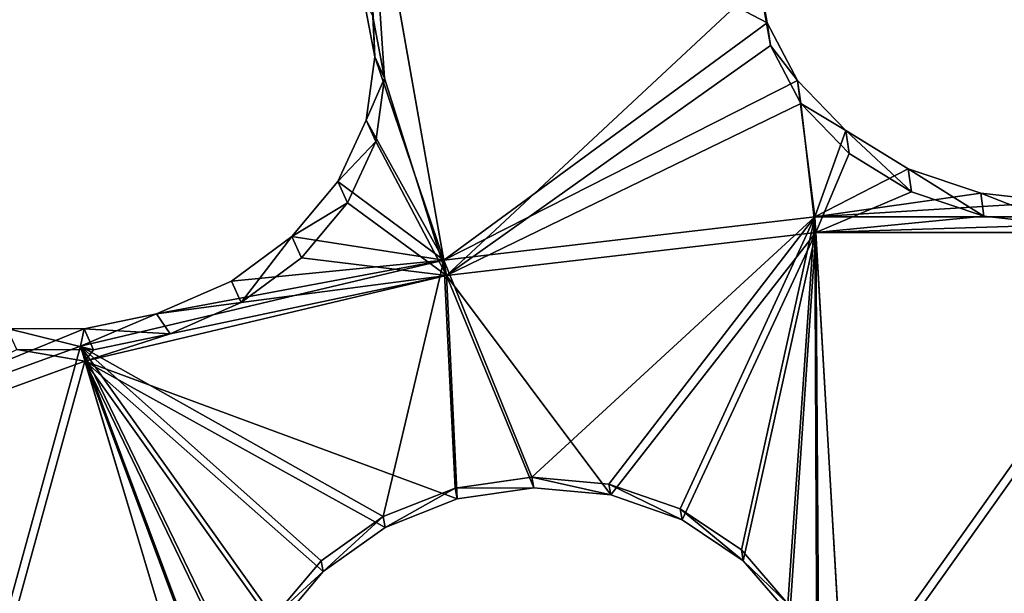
# Model space of a CAD drawing. Header units: millimetres. Extents: x 0 to 2133, y 0 to 2087.
# Tile 837 of 876: x 1973 to 1996, y 203 to 217. Entities that reach past the tile are written whole.
import ezdxf

# ---------------------------------------------------------------- set-up
doc = ezdxf.new("R2010")
doc.units = ezdxf.units.MM
doc.header["$LTSCALE"] = 25.4
doc.layers.get('0').update_dxf_attribs({"true_color": 0xff5454})

# ---------------------------------------------------------------- blocks, each defined once
blk = doc.blocks.new('COSMO-S-3382-4917.STL#2')
at = {"color": 250, "true_color": 0x282828}
mesh = blk.add_polyface(dxfattribs=at)
corners = [(1709.841, 208.672, 1539.288), (1710.486, 206.25, 1539.288), (1709.88, 193.269, 1539.288), (1711.624, 223.971, 1539.288), (1713.18, 228.005, 1539.288), (1715.203, 238.952, 1539.288), (1719.512, 248.991, 1539.288), (1720.53, 253.404, 1539.288), (1729.3, 268.606, 1539.288), (1727.528, 267.125, 1539.288), (1736.1, 279.922, 1539.288), (1742.261, 286.284, 1539.288), (1746.125, 291.615, 1539.288), (1758.024, 301.517, 1539.288), (1757.464, 302.04, 1539.288), (1769.955, 311.052, 1539.288), (1776.134, 313.868, 1539.288), (1783.424, 318.522, 1539.288), (1796.071, 322.98, 1539.288), (1797.683, 324.347, 1539.288), (1817.262, 328.591, 1539.288), (1812.531, 328.445, 1539.288), (1827.758, 330.758, 1539.288), (1839.095, 330.541, 1539.288), (1843.153, 331.254, 1539.288), (1860.945, 328.773, 1539.288), (1858.498, 329.925, 1539.288), (1873.578, 326.791, 1539.288), (1882.181, 323.337, 1539.288), (1888.182, 321.895, 1539.288), (1902.193, 314.391, 1539.288), (1902.104, 315.307, 1539.288), (1915.15, 307.118, 1539.288), (1920.405, 302.191, 1539.288), (1927.135, 297.443, 1539.288), (1936.294, 287.09, 1539.288), (1937.892, 286.419, 1539.288), (1949.402, 269.52, 1539.288), (1947.269, 274.2, 1539.288), (1955.136, 260.958, 1539.288), (1959.352, 249.987, 1539.288), (1961.381, 246.878, 1539.288), (1965.858, 229.054, 1539.288), (1965.917, 232.159, 1539.288), (1968.732, 207.323, 1539.288), (1968.68, 217.006, 1539.288), (1969.632, 201.633, 1539.288), (1968.758, 186.255, 1539.288), (1711.741, 177.98, 1539.288), (1711.508, 184.353, 1539.288), (1716.215, 162.944, 1539.288), (1715.397, 163.017, 1539.288), (1720.797, 148.592, 1539.288), (1724.472, 142.638, 1539.288), (1727.865, 134.907, 1539.288), (1736.043, 124.02, 1539.288), (1736.502, 122.154, 1539.288), (1750.594, 107.625, 1539.288), (1746.587, 110.512, 1539.288), (1757.978, 100.145, 1539.288), (1767.706, 93.925, 1539.288), (1767.283, 93.294, 1539.288), (1770.516, 91.197, 1539.288), (1786.887, 83.314, 1539.288), (1784.023, 83.796, 1539.288), (1798.311, 78.043, 1539.288), (1807.586, 76.097, 1539.288), (1813.179, 74.021, 1539.288), (1829.206, 72.482, 1539.288), (1828.419, 71.786, 1539.288), (1843.816, 71.369, 1539.288), (1851.127, 72.573, 1539.288), (1859.154, 72.776, 1539.288), (1872.717, 76.367, 1539.288), (1874.218, 75.987, 1539.288), (1893.355, 83.756, 1539.288), (1888.797, 80.957, 1539.288), (1902.685, 87.616, 1539.288), (1912.448, 94.526, 1539.288), (1915.688, 95.872, 1539.288), (1929.445, 108.368, 1539.288), (1927.624, 105.607, 1539.288), (1938.325, 116.686, 1539.288), (1943.859, 124.883, 1539.288), (1947.64, 128.953, 1539.288), (1955.275, 143.597, 1539.288), (1955.438, 142.235, 1539.288), (1963.364, 163.97, 1539.288), (1961.612, 156.346, 1539.288), (1966.073, 171.089, 1539.288), (1967.893, 185.418, 1539.288)]
mesh.append_faces([[corners[k] for k in face] for face in [(0, 1, 2), (1, 3, 4), (4, 5, 6), (6, 7, 8), (8, 10, 11), (11, 12, 13), (13, 15, 16), (16, 17, 18), (18, 19, 20), (20, 22, 23), (23, 24, 25), (25, 27, 28), (28, 29, 30), (30, 32, 33), (33, 34, 35), (35, 36, 37), (37, 39, 40), (40, 41, 42), (42, 43, 44), (48, 50, 51), (51, 50, 52), (52, 53, 54), (54, 55, 56), (56, 57, 58), (58, 57, 59), (59, 60, 61), (61, 60, 62), (62, 63, 64), (64, 63, 65), (65, 66, 67), (67, 68, 69), (69, 68, 70), (70, 71, 72), (72, 73, 74), (74, 75, 76), (76, 75, 77), (77, 78, 79), (79, 80, 81), (81, 80, 82), (82, 83, 84), (84, 85, 86), (86, 87, 88), (88, 87, 89), (89, 90, 47)]], dxfattribs={"vtx0": -1, "vtx1": -1, "color": 250})
mesh.append_faces([[corners[k] for k in face] for face in [(1, 0, 3), (4, 3, 5), (6, 5, 7), (8, 7, 9), (8, 9, 10), (11, 10, 12), (13, 12, 14), (13, 14, 15), (16, 15, 17), (18, 17, 19), (20, 19, 21), (20, 21, 22), (23, 22, 24), (25, 24, 26), (25, 26, 27), (28, 27, 29), (30, 29, 31), (30, 31, 32), (33, 32, 34), (35, 34, 36), (37, 36, 38), (37, 38, 39), (40, 39, 41), (42, 41, 43), (44, 43, 45), (44, 45, 46), (44, 46, 47), (1, 48, 2), (48, 1, 49), (48, 49, 50), (52, 50, 53), (54, 53, 55), (56, 55, 57), (59, 57, 60), (62, 60, 63), (65, 63, 66), (67, 66, 68), (70, 68, 71), (72, 71, 73), (74, 73, 75), (77, 75, 78), (79, 78, 80), (82, 80, 83), (84, 83, 85), (86, 85, 87), (89, 87, 90), (47, 90, 44)]], dxfattribs={"vtx0": -1, "vtx2": -1, "color": 250})
mesh = blk.add_polyface(dxfattribs=at)
corners = [(1735.545, 182.32, 1669.288), (1734.489, 198.294, 1669.288), (1734.03, 194.764, 1669.288), (1736.958, 178.45, 1669.288), (1738.52, 170.143, 1669.288), (1743.139, 159.432, 1669.288), (1742.915, 158.403, 1669.288), (1748.668, 147.265, 1669.288), (1752.806, 141.927, 1669.288), (1755.697, 136.885, 1669.288), (1765.612, 126.568, 1669.288), (1763.905, 127.41, 1669.288), (1773.176, 118.973, 1669.288), (1781.093, 113.91, 1669.288), (1780.749, 113.397, 1669.288), (1783.38, 111.69, 1669.288), (1798.69, 104.411, 1669.288), (1794.373, 105.666, 1669.288), (1806.002, 100.985, 1669.288), (1817.766, 98.414, 1669.288), (1818.103, 97.711, 1669.288), (1837.633, 96.135, 1669.288), (1830.506, 95.892, 1669.288), (1843.037, 95.552, 1669.288), (1857.572, 97.657, 1669.288), (1855.52, 96.697, 1669.288), (1867.781, 99.311, 1669.288), (1876.863, 102.925, 1669.288), (1879.646, 103.356, 1669.288), (1894.808, 111.749, 1669.288), (1890.949, 108.776, 1669.288), (1901.532, 115.495, 1669.288), (1910.759, 123.809, 1669.288), (1911.247, 123.418, 1669.288), (1924.139, 138.671, 1669.288), (1919.955, 132.435, 1669.288), (1927.537, 142.418, 1669.288), (1934.465, 155.795, 1669.288), (1933.884, 153.229, 1669.288), (1938.908, 164.713, 1669.288), (1941.363, 174.565, 1669.288), (1942.539, 176.712, 1669.288), (1944.585, 194.301, 1669.288), (1944.725, 189.056, 1669.288), (1944.661, 214.083, 1669.288), (1945.436, 201.571, 1669.288), (1735.449, 219.752, 1669.288), (1733.998, 207.3, 1669.288), (1735.82, 218.247, 1669.288), (1738.363, 231.944, 1669.288), (1740.903, 237.587, 1669.288), (1742.698, 243.706, 1669.288), (1749.554, 255.616, 1669.288), (1748.393, 254.874, 1669.288), (1755.37, 265.289, 1669.288), (1761.461, 271.682, 1669.288), (1763.529, 274.805, 1669.288), (1776.193, 285.204, 1669.288), (1772.757, 283.29, 1669.288), (1782.924, 290.624, 1669.288), (1793.219, 295.693, 1669.288), (1793.886, 296.705, 1669.288), (1811.921, 302.771, 1669.288), (1805.491, 301.445, 1669.288), (1817.575, 304.781, 1669.288), (1831.625, 306.182, 1669.288), (1829.968, 306.663, 1669.288), (1842.498, 307.066, 1669.288), (1851.619, 305.802, 1669.288), (1854.987, 305.985, 1669.288), (1871.179, 301.645, 1669.288), (1867.26, 303.434, 1669.288), (1879.146, 299.45, 1669.288), (1889.599, 293.861, 1669.288), (1890.477, 294.088, 1669.288), (1906.213, 282.732, 1669.288), (1901.094, 287.423, 1669.288), (1910.849, 279.549, 1669.288), (1920.421, 268.66, 1669.288), (1919.603, 270.577, 1669.288), (1927.235, 260.632, 1669.288), (1931.708, 252.154, 1669.288), (1933.638, 249.854, 1669.288), (1939.668, 233.809, 1669.288), (1938.72, 238.395, 1669.288), (1942.412, 226.415, 1669.288), (1944.013, 214.29, 1669.288)]
mesh.append_faces([[corners[k] for k in face] for face in [(44, 43, 45), (2, 46, 47)]], dxfattribs={"vtx0": -1, "color": 250})
mesh.append_faces([[corners[k] for k in face] for face in [(0, 1, 2), (1, 0, 3), (3, 4, 5), (5, 7, 8), (8, 9, 10), (10, 12, 13), (13, 15, 16), (16, 18, 19), (19, 20, 21), (21, 23, 24), (24, 26, 27), (27, 28, 29), (29, 31, 32), (32, 33, 34), (34, 36, 37), (37, 39, 40), (40, 41, 42), (46, 48, 49), (49, 50, 51), (51, 52, 53), (53, 52, 54), (54, 55, 56), (56, 57, 58), (58, 57, 59), (59, 60, 61), (61, 62, 63), (63, 62, 64), (64, 65, 66), (66, 65, 67), (67, 68, 69), (69, 70, 71), (71, 70, 72), (72, 73, 74), (74, 75, 76), (76, 75, 77), (77, 78, 79), (79, 78, 80), (80, 81, 82), (82, 83, 84), (84, 83, 85), (85, 86, 44)]], dxfattribs={"vtx0": -1, "vtx1": -1, "color": 250})
mesh.append_faces([[corners[k] for k in face] for face in [(42, 43, 44), (46, 2, 1)]], dxfattribs={"vtx0": -1, "vtx1": -1, "vtx2": -1, "color": 250})
mesh.append_faces([[corners[k] for k in face] for face in [(3, 0, 4), (5, 4, 6), (5, 6, 7), (8, 7, 9), (10, 9, 11), (10, 11, 12), (13, 12, 14), (13, 14, 15), (16, 15, 17), (16, 17, 18), (19, 18, 20), (21, 20, 22), (21, 22, 23), (24, 23, 25), (24, 25, 26), (27, 26, 28), (29, 28, 30), (29, 30, 31), (32, 31, 33), (34, 33, 35), (34, 35, 36), (37, 36, 38), (37, 38, 39), (40, 39, 41), (42, 41, 43), (46, 1, 48), (49, 48, 50), (51, 50, 52), (54, 52, 55), (56, 55, 57), (59, 57, 60), (61, 60, 62), (64, 62, 65), (67, 65, 68), (69, 68, 70), (72, 70, 73), (74, 73, 75), (77, 75, 78), (80, 78, 81), (82, 81, 83), (85, 83, 86), (44, 86, 42)]], dxfattribs={"vtx0": -1, "vtx2": -1, "color": 250})
mesh = blk.add_polyface(dxfattribs=at)
corners = [(1734.165, 205.552, 1666.919), (1735.133, 201.301, 1666.919), (1734.849, 188.578, 1666.919), (1736.212, 222.415, 1666.919), (1735.839, 213.433, 1666.919), (1737.949, 225.401, 1666.919), (1740.938, 238.731, 1666.919), (1741.435, 237.042, 1666.919), (1748.221, 254.078, 1666.919), (1746.248, 248.201, 1666.919), (1752.324, 258.725, 1666.919), (1757.87, 268.058, 1666.919), (1759.581, 268.472, 1666.919), (1769.638, 280.309, 1666.919), (1767.92, 277.312, 1666.919), (1777.229, 285.123, 1666.919), (1783.218, 290.514, 1666.919), (1787.382, 291.801, 1666.919), (1798.259, 298.408, 1666.919), (1798.242, 297.255, 1666.919), (1809.661, 301.411, 1666.919), (1814.372, 303.787, 1666.919), (1821.486, 304.213, 1666.919), (1831.139, 306.512, 1666.919), (1833.556, 305.624, 1666.919), (1839.632, 306.854, 1666.919), (1839.632, 305.801, 1666.919), (1848.125, 306.512, 1666.919), (1845.708, 305.624, 1666.919), (1857.778, 304.213, 1666.919), (1864.892, 303.787, 1666.919), (1869.603, 301.411, 1666.919), (1881.005, 298.408, 1666.919), (1881.022, 297.255, 1666.919), (1896.046, 290.514, 1666.919), (1891.882, 291.801, 1666.919), (1902.035, 285.123, 1666.919), (1909.627, 280.309, 1666.919), (1911.344, 277.312, 1666.919), (1921.394, 268.058, 1666.919), (1919.683, 268.472, 1666.919), (1926.94, 258.725, 1666.919), (1931.043, 254.078, 1666.919), (1933.016, 248.201, 1666.919), (1938.326, 238.731, 1666.919), (1937.829, 237.042, 1666.919), (1941.315, 225.401, 1666.919), (1943.052, 222.415, 1666.919), (1943.425, 213.433, 1666.919), (1945.099, 205.552, 1666.919), (1944.131, 201.301, 1666.919), (1944.415, 188.578, 1666.919), (1735.839, 189.17, 1666.919), (1738.247, 171.935, 1666.919), (1737.949, 177.202, 1666.919), (1741.435, 165.561, 1666.919), (1744.27, 156.052, 1666.919), (1746.248, 154.402, 1666.919), (1752.764, 141.341, 1666.919), (1752.324, 143.878, 1666.919), (1759.581, 134.131, 1666.919), (1763.507, 128.182, 1666.919), (1767.92, 125.291, 1666.919), (1776.222, 116.918, 1666.919), (1777.229, 117.48, 1666.919), (1790.579, 107.839, 1666.919), (1787.382, 110.802, 1666.919), (1798.242, 105.348, 1666.919), (1806.207, 101.181, 1666.919), (1809.661, 101.192, 1666.919), (1822.7, 97.115, 1666.919), (1821.486, 98.39, 1666.919), (1833.556, 96.979, 1666.919), (1839.632, 95.749, 1666.919), (1845.708, 96.979, 1666.919), (1856.564, 97.115, 1666.919), (1857.778, 98.39, 1666.919), (1873.057, 101.181, 1666.919), (1869.603, 101.192, 1666.919), (1881.022, 105.348, 1666.919), (1888.685, 107.839, 1666.919), (1891.882, 110.802, 1666.919), (1903.042, 116.918, 1666.919), (1902.035, 117.48, 1666.919), (1911.344, 125.291, 1666.919), (1915.757, 128.182, 1666.919), (1919.683, 134.131, 1666.919), (1926.5, 141.341, 1666.919), (1926.94, 143.878, 1666.919), (1934.994, 156.052, 1666.919), (1933.016, 154.402, 1666.919), (1937.829, 165.561, 1666.919), (1941.017, 171.935, 1666.919), (1941.315, 177.202, 1666.919), (1943.425, 189.17, 1666.919)]
mesh.append_faces([[corners[k] for k in face] for face in [(0, 1, 2), (1, 3, 4), (4, 3, 5), (5, 6, 7), (7, 8, 9), (9, 8, 10), (10, 11, 12), (12, 13, 14), (14, 13, 15), (15, 16, 17), (17, 18, 19), (19, 18, 20), (20, 21, 22), (22, 23, 24), (24, 25, 26), (26, 27, 28), (28, 27, 29), (29, 30, 31), (31, 32, 33), (33, 34, 35), (35, 34, 36), (36, 37, 38), (38, 39, 40), (40, 39, 41), (41, 42, 43), (43, 44, 45), (45, 44, 46), (46, 47, 48), (48, 49, 50), (2, 52, 53), (52, 2, 1), (53, 55, 56), (56, 57, 58), (58, 60, 61), (61, 62, 63), (63, 64, 65), (65, 67, 68), (68, 69, 70), (70, 72, 73), (73, 74, 75), (75, 76, 77), (77, 79, 80), (80, 81, 82), (82, 84, 85), (85, 86, 87), (87, 88, 89), (89, 91, 92), (92, 93, 51)]], dxfattribs={"vtx0": -1, "vtx1": -1, "color": 250})
mesh.append_faces([[corners[k] for k in face] for face in [(1, 0, 3), (5, 3, 6), (7, 6, 8), (10, 8, 11), (12, 11, 13), (15, 13, 16), (17, 16, 18), (20, 18, 21), (22, 21, 23), (24, 23, 25), (26, 25, 27), (29, 27, 30), (31, 30, 32), (33, 32, 34), (36, 34, 37), (38, 37, 39), (41, 39, 42), (43, 42, 44), (46, 44, 47), (48, 47, 49), (50, 49, 51), (53, 52, 54), (53, 54, 55), (56, 55, 57), (58, 57, 59), (58, 59, 60), (61, 60, 62), (63, 62, 64), (65, 64, 66), (65, 66, 67), (68, 67, 69), (70, 69, 71), (70, 71, 72), (73, 72, 74), (75, 74, 76), (77, 76, 78), (77, 78, 79), (80, 79, 81), (82, 81, 83), (82, 83, 84), (85, 84, 86), (87, 86, 88), (89, 88, 90), (89, 90, 91), (92, 91, 93), (51, 93, 94), (51, 94, 50)]], dxfattribs={"vtx0": -1, "vtx2": -1, "color": 250})
mesh = blk.add_polyface(dxfattribs=at)
corners = [(1824.905, 280.412, 1690.792), (1824.665, 286.182, 1686.352), (1824.634, 281.858, 1689.697)]
mesh.append_faces([[corners[k] for k in face] for face in [(0, 1, 2)]], dxfattribs={"color": 250})
mesh = blk.add_polyface(dxfattribs=at)
corners = [(1826.525, 275.633, 1694.288), (1824.665, 286.182, 1686.352), (1824.905, 280.412, 1690.792)]
mesh.append_faces([[corners[k] for k in face] for face in [(0, 1, 2)]], dxfattribs={"color": 250})
mesh = blk.add_polyface(dxfattribs=at)
corners = [(1834.125, 281.212, 1691.063), (1824.665, 286.182, 1686.352), (1826.525, 275.633, 1694.288)]
mesh.append_faces([[corners[k] for k in face] for face in [(0, 1, 2)]], dxfattribs={"color": 250})
mesh = blk.add_polyface(dxfattribs=at)
corners = [(1834.125, 281.212, 1691.063), (1833.868, 282.672, 1689.972), (1824.665, 286.182, 1686.352)]
mesh.append_faces([[corners[k] for k in face] for face in [(0, 1, 2)]], dxfattribs={"color": 250})
mesh = blk.add_polyface(dxfattribs=at)
corners = [(1833.945, 282.137, 1689.376), (1826.589, 275.27, 1693.573), (1824.739, 285.763, 1685.666)]
mesh.append_faces([[corners[k] for k in face] for face in [(0, 1, 2)]], dxfattribs={"color": 250})
mesh = blk.add_polyface(dxfattribs=at)
corners = [(1826.589, 275.27, 1693.573), (1825.132, 279.914, 1690.19), (1824.739, 285.763, 1685.666)]
mesh.append_faces([[corners[k] for k in face] for face in [(0, 1, 2)]], dxfattribs={"color": 250})
mesh = blk.add_polyface(dxfattribs=at)
corners = [(1825.132, 279.914, 1690.19), (1824.861, 281.36, 1689.095), (1824.739, 285.763, 1685.666)]
mesh.append_faces([[corners[k] for k in face] for face in [(0, 1, 2)]], dxfattribs={"color": 250})
mesh = blk.add_polyface(dxfattribs=at)
corners = [(1833.945, 282.137, 1689.376), (1834.125, 281.212, 1691.063), (1834.201, 280.678, 1690.465), (1833.868, 282.672, 1689.972)]
mesh.append_faces([[corners[k] for k in face] for face in [(0, 1, 2), (1, 0, 3)]], dxfattribs={"vtx0": -1, "color": 250})
mesh = blk.add_polyface(dxfattribs=at)
corners = [(1834.201, 280.678, 1690.465), (1826.589, 275.27, 1693.573), (1833.945, 282.137, 1689.376)]
mesh.append_faces([[corners[k] for k in face] for face in [(0, 1, 2)]], dxfattribs={"color": 250})
mesh = blk.add_polyface(dxfattribs=at)
corners = [(1824.905, 280.412, 1690.792), (1824.861, 281.36, 1689.095), (1825.132, 279.914, 1690.19), (1824.634, 281.858, 1689.697)]
mesh.append_faces([[corners[k] for k in face] for face in [(0, 1, 2), (1, 0, 3)]], dxfattribs={"vtx0": -1, "color": 250})
mesh = blk.add_polyface(dxfattribs=at)
corners = [(1834.841, 279.854, 1692.072), (1834.125, 281.212, 1691.063), (1826.525, 275.633, 1694.288)]
mesh.append_faces([[corners[k] for k in face] for face in [(0, 1, 2)]], dxfattribs={"color": 250})
mesh = blk.add_polyface(dxfattribs=at)
corners = [(1834.201, 280.678, 1690.465), (1834.841, 279.854, 1692.072), (1834.918, 279.316, 1691.474), (1834.125, 281.212, 1691.063)]
mesh.append_faces([[corners[k] for k in face] for face in [(0, 1, 2), (1, 0, 3)]], dxfattribs={"vtx0": -1, "color": 250})
mesh = blk.add_polyface(dxfattribs=at)
corners = [(1834.918, 279.316, 1691.474), (1826.589, 275.27, 1693.573), (1834.201, 280.678, 1690.465)]
mesh.append_faces([[corners[k] for k in face] for face in [(0, 1, 2)]], dxfattribs={"color": 250})
mesh = blk.add_polyface(dxfattribs=at)
corners = [(1826.525, 275.633, 1694.288), (1824.905, 280.412, 1690.792), (1824.701, 278.92, 1691.827)]
mesh.append_faces([[corners[k] for k in face] for face in [(0, 1, 2)]], dxfattribs={"color": 250})
mesh = blk.add_polyface(dxfattribs=at)
corners = [(1824.701, 278.92, 1691.827), (1825.132, 279.914, 1690.19), (1824.929, 278.421, 1691.224), (1824.905, 280.412, 1690.792)]
mesh.append_faces([[corners[k] for k in face] for face in [(0, 1, 2), (1, 0, 3)]], dxfattribs={"vtx0": -1, "color": 250})
mesh = blk.add_polyface(dxfattribs=at)
corners = [(1826.589, 275.27, 1693.573), (1824.929, 278.421, 1691.224), (1825.132, 279.914, 1690.19)]
mesh.append_faces([[corners[k] for k in face] for face in [(0, 1, 2)]], dxfattribs={"color": 250})
mesh = blk.add_polyface(dxfattribs=at)
corners = [(1835.243, 276.652, 1694.288), (1834.841, 279.854, 1692.072), (1826.525, 275.633, 1694.288)]
mesh.append_faces([[corners[k] for k in face] for face in [(0, 1, 2)]], dxfattribs={"color": 250})
mesh = blk.add_polyface(dxfattribs=at)
corners = [(1835.972, 278.682, 1692.936), (1834.841, 279.854, 1692.072), (1835.243, 276.652, 1694.288)]
mesh.append_faces([[corners[k] for k in face] for face in [(0, 1, 2)]], dxfattribs={"color": 250})
mesh = blk.add_polyface(dxfattribs=at)
corners = [(1834.918, 279.316, 1691.474), (1835.972, 278.682, 1692.936), (1836.052, 278.142, 1692.339), (1834.841, 279.854, 1692.072)]
mesh.append_faces([[corners[k] for k in face] for face in [(0, 1, 2), (1, 0, 3)]], dxfattribs={"vtx0": -1, "color": 250})
mesh = blk.add_polyface(dxfattribs=at)
corners = [(1835.265, 276.284, 1693.573), (1826.589, 275.27, 1693.573), (1834.918, 279.316, 1691.474)]
mesh.append_faces([[corners[k] for k in face] for face in [(0, 1, 2)]], dxfattribs={"color": 250})
mesh = blk.add_polyface(dxfattribs=at)
corners = [(1836.052, 278.142, 1692.339), (1835.265, 276.284, 1693.573), (1834.918, 279.316, 1691.474)]
mesh.append_faces([[corners[k] for k in face] for face in [(0, 1, 2)]], dxfattribs={"color": 250})
mesh = blk.add_polyface(dxfattribs=at)
corners = [(1826.525, 275.633, 1694.288), (1824.701, 278.92, 1691.827), (1824.036, 277.477, 1692.735)]
mesh.append_faces([[corners[k] for k in face] for face in [(0, 1, 2)]], dxfattribs={"color": 250})
mesh = blk.add_polyface(dxfattribs=at)
corners = [(1824.036, 277.477, 1692.735), (1824.929, 278.421, 1691.224), (1824.264, 276.978, 1692.132), (1824.701, 278.92, 1691.827)]
mesh.append_faces([[corners[k] for k in face] for face in [(0, 1, 2), (1, 0, 3)]], dxfattribs={"vtx0": -1, "color": 250})
mesh = blk.add_polyface(dxfattribs=at)
corners = [(1837.44, 277.777, 1693.595), (1835.972, 278.682, 1692.936), (1835.243, 276.652, 1694.288)]
mesh.append_faces([[corners[k] for k in face] for face in [(0, 1, 2)]], dxfattribs={"color": 250})
mesh = blk.add_polyface(dxfattribs=at)
corners = [(1835.972, 278.682, 1692.936), (1837.517, 277.238, 1692.995), (1836.052, 278.142, 1692.339), (1837.44, 277.777, 1693.595)]
mesh.append_faces([[corners[k] for k in face] for face in [(0, 1, 2), (1, 0, 3)]], dxfattribs={"vtx0": -1, "color": 250})
mesh = blk.add_polyface(dxfattribs=at)
corners = [(1826.589, 275.27, 1693.573), (1824.264, 276.978, 1692.132), (1824.929, 278.421, 1691.224)]
mesh.append_faces([[corners[k] for k in face] for face in [(0, 1, 2)]], dxfattribs={"color": 250})
mesh = blk.add_polyface(dxfattribs=at)
corners = [(1837.517, 277.238, 1692.995), (1835.265, 276.284, 1693.573), (1836.052, 278.142, 1692.339)]
mesh.append_faces([[corners[k] for k in face] for face in [(0, 1, 2)]], dxfattribs={"color": 250})
mesh = blk.add_polyface(dxfattribs=at)
corners = [(1839.144, 277.204, 1694.003), (1837.44, 277.777, 1693.595), (1835.243, 276.652, 1694.288)]
mesh.append_faces([[corners[k] for k in face] for face in [(0, 1, 2)]], dxfattribs={"color": 250})
mesh = blk.add_polyface(dxfattribs=at)
corners = [(1837.44, 277.777, 1693.595), (1839.218, 276.665, 1693.402), (1837.517, 277.238, 1692.995), (1839.144, 277.204, 1694.003)]
mesh.append_faces([[corners[k] for k in face] for face in [(0, 1, 2), (1, 0, 3)]], dxfattribs={"vtx0": -1, "color": 250})
mesh = blk.add_polyface(dxfattribs=at)
corners = [(1826.525, 275.633, 1694.288), (1824.036, 277.477, 1692.735), (1822.955, 276.185, 1693.451)]
mesh.append_faces([[corners[k] for k in face] for face in [(0, 1, 2)]], dxfattribs={"color": 250})
mesh = blk.add_polyface(dxfattribs=at)
corners = [(1822.955, 276.185, 1693.451), (1824.264, 276.978, 1692.132), (1823.182, 275.687, 1692.848), (1824.036, 277.477, 1692.735)]
mesh.append_faces([[corners[k] for k in face] for face in [(0, 1, 2), (1, 0, 3)]], dxfattribs={"vtx0": -1, "color": 250})
mesh = blk.add_polyface(dxfattribs=at)
corners = [(1840.967, 277, 1694.133), (1839.144, 277.204, 1694.003), (1835.243, 276.652, 1694.288)]
mesh.append_faces([[corners[k] for k in face] for face in [(0, 1, 2)]], dxfattribs={"color": 250})
mesh = blk.add_polyface(dxfattribs=at)
corners = [(1839.218, 276.665, 1693.402), (1835.265, 276.284, 1693.573), (1837.517, 277.238, 1692.995)]
mesh.append_faces([[corners[k] for k in face] for face in [(0, 1, 2)]], dxfattribs={"color": 250})
mesh = blk.add_polyface(dxfattribs=at)
corners = [(1839.144, 277.204, 1694.003), (1841.045, 276.459, 1693.531), (1839.218, 276.665, 1693.402), (1840.967, 277, 1694.133)]
mesh.append_faces([[corners[k] for k in face] for face in [(0, 1, 2), (1, 0, 3)]], dxfattribs={"vtx0": -1, "color": 250})
mesh = blk.add_polyface(dxfattribs=at)
corners = [(1826.589, 275.27, 1693.573), (1823.182, 275.687, 1692.848), (1824.264, 276.978, 1692.132)]
mesh.append_faces([[corners[k] for k in face] for face in [(0, 1, 2)]], dxfattribs={"color": 250})
mesh = blk.add_polyface(dxfattribs=at)
corners = [(1844.021, 276.652, 1694.288), (1840.967, 277, 1694.133), (1835.243, 276.652, 1694.288)]
mesh.append_faces([[corners[k] for k in face] for face in [(0, 1, 2)]], dxfattribs={"color": 250})
mesh = blk.add_polyface(dxfattribs=at)
corners = [(1835.243, 276.652, 1694.288), (1826.525, 275.633, 1694.288), (1828.598, 270.529, 1697.698)]
mesh.append_faces([[corners[k] for k in face] for face in [(0, 1, 2)]], dxfattribs={"color": 250})
mesh = blk.add_polyface(dxfattribs=at)
corners = [(1835.243, 276.652, 1694.288), (1828.598, 270.529, 1697.698), (1830.404, 270.362, 1697.955)]
mesh.append_faces([[corners[k] for k in face] for face in [(0, 1, 2)]], dxfattribs={"color": 250})
mesh = blk.add_polyface(dxfattribs=at)
corners = [(1835.243, 276.652, 1694.288), (1830.404, 270.362, 1697.955), (1832.079, 269.778, 1698.418)]
mesh.append_faces([[corners[k] for k in face] for face in [(0, 1, 2)]], dxfattribs={"color": 250})
mesh = blk.add_polyface(dxfattribs=at)
corners = [(1835.243, 276.652, 1694.288), (1832.079, 269.778, 1698.418), (1833.518, 268.814, 1699.06)]
mesh.append_faces([[corners[k] for k in face] for face in [(0, 1, 2)]], dxfattribs={"color": 250})
mesh = blk.add_polyface(dxfattribs=at)
corners = [(1835.243, 276.652, 1694.288), (1833.518, 268.814, 1699.06), (1834.609, 267.544, 1699.829)]
mesh.append_faces([[corners[k] for k in face] for face in [(0, 1, 2)]], dxfattribs={"color": 250})
mesh = blk.add_polyface(dxfattribs=at)
corners = [(1835.291, 266.048, 1700.679), (1835.243, 276.652, 1694.288), (1834.609, 267.544, 1699.829)]
mesh.append_faces([[corners[k] for k in face] for face in [(0, 1, 2)]], dxfattribs={"color": 250})
mesh = blk.add_polyface(dxfattribs=at)
corners = [(1835.908, 265.234, 1701.138), (1835.243, 276.652, 1694.288), (1835.291, 266.048, 1700.679)]
mesh.append_faces([[corners[k] for k in face] for face in [(0, 1, 2)]], dxfattribs={"color": 250})
mesh = blk.add_polyface(dxfattribs=at)
corners = [(1835.908, 265.234, 1701.138), (1844.021, 276.652, 1694.288), (1835.243, 276.652, 1694.288), (1843.356, 265.234, 1701.138)]
mesh.append_faces([[corners[k] for k in face] for face in [(0, 1, 2), (1, 0, 3)]], dxfattribs={"vtx0": -1, "color": 250})
mesh = blk.add_polyface(dxfattribs=at)
corners = [(1841.045, 276.459, 1693.531), (1835.265, 276.284, 1693.573), (1839.218, 276.665, 1693.402)]
mesh.append_faces([[corners[k] for k in face] for face in [(0, 1, 2)]], dxfattribs={"color": 250})
mesh = blk.add_polyface(dxfattribs=at)
corners = [(1835.265, 276.284, 1693.573), (1830.449, 270.107, 1697.177), (1826.589, 275.27, 1693.573)]
mesh.append_faces([[corners[k] for k in face] for face in [(0, 1, 2)]], dxfattribs={"color": 250})
mesh = blk.add_polyface(dxfattribs=at)
corners = [(1835.265, 276.284, 1693.573), (1832.124, 269.524, 1697.641), (1830.449, 270.107, 1697.177)]
mesh.append_faces([[corners[k] for k in face] for face in [(0, 1, 2)]], dxfattribs={"color": 250})
mesh = blk.add_polyface(dxfattribs=at)
corners = [(1835.265, 276.284, 1693.573), (1833.562, 268.56, 1698.284), (1832.124, 269.524, 1697.641)]
mesh.append_faces([[corners[k] for k in face] for face in [(0, 1, 2)]], dxfattribs={"color": 250})
mesh = blk.add_polyface(dxfattribs=at)
corners = [(1835.265, 276.284, 1693.573), (1834.654, 267.291, 1699.056), (1833.562, 268.56, 1698.284)]
mesh.append_faces([[corners[k] for k in face] for face in [(0, 1, 2)]], dxfattribs={"color": 250})
mesh = blk.add_polyface(dxfattribs=at)
corners = [(1835.335, 265.795, 1699.908), (1834.654, 267.291, 1699.056), (1835.265, 276.284, 1693.573)]
mesh.append_faces([[corners[k] for k in face] for face in [(0, 1, 2)]], dxfattribs={"color": 250})
mesh = blk.add_polyface(dxfattribs=at)
corners = [(1843.999, 276.284, 1693.573), (1835.265, 276.284, 1693.573), (1841.045, 276.459, 1693.531)]
mesh.append_faces([[corners[k] for k in face] for face in [(0, 1, 2)]], dxfattribs={"color": 250})
mesh = blk.add_polyface(dxfattribs=at)
corners = [(1843.999, 276.284, 1693.573), (1835.926, 264.924, 1700.396), (1835.265, 276.284, 1693.573), (1843.338, 264.924, 1700.396)]
mesh.append_faces([[corners[k] for k in face] for face in [(0, 1, 2), (1, 0, 3)]], dxfattribs={"vtx0": -1, "color": 250})
mesh = blk.add_polyface(dxfattribs=at)
corners = [(1835.926, 264.924, 1700.396), (1835.335, 265.795, 1699.908), (1835.265, 276.284, 1693.573)]
mesh.append_faces([[corners[k] for k in face] for face in [(0, 1, 2)]], dxfattribs={"color": 250})
mesh = blk.add_polyface(dxfattribs=at)
corners = [(1826.525, 275.633, 1694.288), (1822.955, 276.185, 1693.451), (1821.535, 275.136, 1693.925)]
mesh.append_faces([[corners[k] for k in face] for face in [(0, 1, 2)]], dxfattribs={"color": 250})
mesh = blk.add_polyface(dxfattribs=at)
corners = [(1822.955, 276.185, 1693.451), (1821.762, 274.638, 1693.323), (1821.535, 275.136, 1693.925), (1823.182, 275.687, 1692.848)]
mesh.append_faces([[corners[k] for k in face] for face in [(0, 1, 2), (1, 0, 3)]], dxfattribs={"vtx0": -1, "color": 250})
mesh = blk.add_polyface(dxfattribs=at)
corners = [(1826.525, 275.633, 1694.288), (1819.776, 274.367, 1694.13), (1817.985, 273.609, 1694.288)]
mesh.append_faces([[corners[k] for k in face] for face in [(0, 1, 2)]], dxfattribs={"color": 250})
mesh = blk.add_polyface(dxfattribs=at)
corners = [(1826.525, 275.633, 1694.288), (1817.985, 273.609, 1694.288), (1825.1, 269.597, 1697.865)]
mesh.append_faces([[corners[k] for k in face] for face in [(0, 1, 2)]], dxfattribs={"color": 250})
mesh = blk.add_polyface(dxfattribs=at)
corners = [(1826.525, 275.633, 1694.288), (1821.535, 275.136, 1693.925), (1819.776, 274.367, 1694.13)]
mesh.append_faces([[corners[k] for k in face] for face in [(0, 1, 2)]], dxfattribs={"color": 250})
mesh = blk.add_polyface(dxfattribs=at)
corners = [(1826.589, 275.27, 1693.573), (1821.762, 274.638, 1693.323), (1823.182, 275.687, 1692.848)]
mesh.append_faces([[corners[k] for k in face] for face in [(0, 1, 2)]], dxfattribs={"color": 250})
mesh = blk.add_polyface(dxfattribs=at)
corners = [(1826.791, 270.269, 1697.668), (1826.525, 275.633, 1694.288), (1825.1, 269.597, 1697.865)]
mesh.append_faces([[corners[k] for k in face] for face in [(0, 1, 2)]], dxfattribs={"color": 250})
mesh = blk.add_polyface(dxfattribs=at)
corners = [(1828.598, 270.529, 1697.698), (1826.525, 275.633, 1694.288), (1826.791, 270.269, 1697.668)]
mesh.append_faces([[corners[k] for k in face] for face in [(0, 1, 2)]], dxfattribs={"color": 250})
mesh = blk.add_polyface(dxfattribs=at)
corners = [(1826.836, 270.014, 1696.89), (1818.09, 273.256, 1693.573), (1826.589, 275.27, 1693.573)]
mesh.append_faces([[corners[k] for k in face] for face in [(0, 1, 2)]], dxfattribs={"color": 250})
mesh = blk.add_polyface(dxfattribs=at)
corners = [(1826.589, 275.27, 1693.573), (1818.09, 273.256, 1693.573), (1820.095, 273.899, 1693.526)]
mesh.append_faces([[corners[k] for k in face] for face in [(0, 1, 2)]], dxfattribs={"color": 250})
mesh = blk.add_polyface(dxfattribs=at)
corners = [(1821.762, 274.638, 1693.323), (1819.776, 274.367, 1694.13), (1821.535, 275.136, 1693.925)]
mesh.append_faces([[corners[k] for k in face] for face in [(0, 1, 2)]], dxfattribs={"color": 250})
mesh = blk.add_polyface(dxfattribs=at)
corners = [(1826.589, 275.27, 1693.573), (1820.095, 273.899, 1693.526), (1821.762, 274.638, 1693.323)]
mesh.append_faces([[corners[k] for k in face] for face in [(0, 1, 2)]], dxfattribs={"color": 250})
mesh = blk.add_polyface(dxfattribs=at)
corners = [(1830.449, 270.107, 1697.177), (1828.643, 270.275, 1696.92), (1826.589, 275.27, 1693.573)]
mesh.append_faces([[corners[k] for k in face] for face in [(0, 1, 2)]], dxfattribs={"color": 250})
mesh = blk.add_polyface(dxfattribs=at)
corners = [(1828.643, 270.275, 1696.92), (1826.836, 270.014, 1696.89), (1826.589, 275.27, 1693.573)]
mesh.append_faces([[corners[k] for k in face] for face in [(0, 1, 2)]], dxfattribs={"color": 250})
mesh = blk.add_polyface(dxfattribs=at)
corners = [(1821.762, 274.638, 1693.323), (1820.095, 273.899, 1693.526), (1819.776, 274.367, 1694.13)]
mesh.append_faces([[corners[k] for k in face] for face in [(0, 1, 2)]], dxfattribs={"color": 250})
mesh = blk.add_polyface(dxfattribs=at)
corners = [(1819.776, 274.367, 1694.13), (1818.07, 274.017, 1694.043), (1817.985, 273.609, 1694.288)]
mesh.append_faces([[corners[k] for k in face] for face in [(0, 1, 2)]], dxfattribs={"color": 250})
mesh = blk.add_polyface(dxfattribs=at)
corners = [(1819.776, 274.367, 1694.13), (1820.095, 273.899, 1693.526), (1818.07, 274.017, 1694.043)]
mesh.append_faces([[corners[k] for k in face] for face in [(0, 1, 2)]], dxfattribs={"color": 250})
mesh = blk.add_polyface(dxfattribs=at)
corners = [(1818.07, 274.017, 1694.043), (1816.265, 274.024, 1693.678), (1809.737, 270.607, 1694.288)]
mesh.append_faces([[corners[k] for k in face] for face in [(0, 1, 2)]], dxfattribs={"color": 250})
mesh = blk.add_polyface(dxfattribs=at)
corners = [(1818.07, 274.017, 1694.043), (1809.737, 270.607, 1694.288), (1817.985, 273.609, 1694.288)]
mesh.append_faces([[corners[k] for k in face] for face in [(0, 1, 2)]], dxfattribs={"color": 250})
mesh = blk.add_polyface(dxfattribs=at)
corners = [(1816.265, 274.024, 1693.678), (1818.297, 273.521, 1693.442), (1816.489, 273.529, 1693.078), (1818.07, 274.017, 1694.043)]
mesh.append_faces([[corners[k] for k in face] for face in [(0, 1, 2), (1, 0, 3)]], dxfattribs={"vtx0": -1, "color": 250})
mesh = blk.add_polyface(dxfattribs=at)
corners = [(1818.07, 274.017, 1694.043), (1820.095, 273.899, 1693.526), (1818.297, 273.521, 1693.442)]
mesh.append_faces([[corners[k] for k in face] for face in [(0, 1, 2)]], dxfattribs={"color": 250})
mesh = blk.add_polyface(dxfattribs=at)
corners = [(1820.095, 273.899, 1693.526), (1818.09, 273.256, 1693.573), (1818.297, 273.521, 1693.442)]
mesh.append_faces([[corners[k] for k in face] for face in [(0, 1, 2)]], dxfattribs={"color": 250})
mesh = blk.add_polyface(dxfattribs=at)
corners = [(1814.267, 260.105, 1701.138), (1817.985, 273.609, 1694.288), (1809.737, 270.607, 1694.288), (1821.265, 262.652, 1701.138)]
mesh.append_faces([[corners[k] for k in face] for face in [(0, 1, 2), (1, 0, 3)]], dxfattribs={"vtx0": -1, "color": 250})
mesh = blk.add_polyface(dxfattribs=at)
corners = [(1818.09, 273.256, 1693.573), (1809.883, 270.268, 1693.573), (1816.489, 273.529, 1693.078)]
mesh.append_faces([[corners[k] for k in face] for face in [(0, 1, 2)]], dxfattribs={"color": 250})
mesh = blk.add_polyface(dxfattribs=at)
corners = [(1818.297, 273.521, 1693.442), (1818.09, 273.256, 1693.573), (1816.489, 273.529, 1693.078)]
mesh.append_faces([[corners[k] for k in face] for face in [(0, 1, 2)]], dxfattribs={"color": 250})
mesh = blk.add_polyface(dxfattribs=at)
corners = [(1823.642, 268.559, 1698.277), (1817.985, 273.609, 1694.288), (1822.522, 267.231, 1698.872)]
mesh.append_faces([[corners[k] for k in face] for face in [(0, 1, 2)]], dxfattribs={"color": 250})
mesh = blk.add_polyface(dxfattribs=at)
corners = [(1821.555, 264.064, 1700.449), (1817.985, 273.609, 1694.288), (1821.265, 262.652, 1701.138)]
mesh.append_faces([[corners[k] for k in face] for face in [(0, 1, 2)]], dxfattribs={"color": 250})
mesh = blk.add_polyface(dxfattribs=at)
corners = [(1821.808, 265.695, 1699.615), (1817.985, 273.609, 1694.288), (1821.555, 264.064, 1700.449)]
mesh.append_faces([[corners[k] for k in face] for face in [(0, 1, 2)]], dxfattribs={"color": 250})
mesh = blk.add_polyface(dxfattribs=at)
corners = [(1822.522, 267.231, 1698.872), (1817.985, 273.609, 1694.288), (1821.808, 265.695, 1699.615)]
mesh.append_faces([[corners[k] for k in face] for face in [(0, 1, 2)]], dxfattribs={"color": 250})
mesh = blk.add_polyface(dxfattribs=at)
corners = [(1825.1, 269.597, 1697.865), (1817.985, 273.609, 1694.288), (1823.642, 268.559, 1698.277)]
mesh.append_faces([[corners[k] for k in face] for face in [(0, 1, 2)]], dxfattribs={"color": 250})
mesh = blk.add_polyface(dxfattribs=at)
corners = [(1818.09, 273.256, 1693.573), (1814.39, 259.82, 1700.396), (1809.883, 270.268, 1693.573), (1821.354, 262.355, 1700.396)]
mesh.append_faces([[corners[k] for k in face] for face in [(0, 1, 2), (1, 0, 3)]], dxfattribs={"vtx0": -1, "color": 250})
mesh = blk.add_polyface(dxfattribs=at)
corners = [(1826.836, 270.014, 1696.89), (1825.145, 269.342, 1697.087), (1818.09, 273.256, 1693.573)]
mesh.append_faces([[corners[k] for k in face] for face in [(0, 1, 2)]], dxfattribs={"color": 250})
mesh = blk.add_polyface(dxfattribs=at)
corners = [(1825.145, 269.342, 1697.087), (1823.687, 268.304, 1697.5), (1818.09, 273.256, 1693.573)]
mesh.append_faces([[corners[k] for k in face] for face in [(0, 1, 2)]], dxfattribs={"color": 250})
mesh = blk.add_polyface(dxfattribs=at)
corners = [(1823.687, 268.304, 1697.5), (1822.567, 266.977, 1698.097), (1818.09, 273.256, 1693.573)]
mesh.append_faces([[corners[k] for k in face] for face in [(0, 1, 2)]], dxfattribs={"color": 250})
mesh = blk.add_polyface(dxfattribs=at)
corners = [(1822.567, 266.977, 1698.097), (1821.853, 265.44, 1698.841), (1818.09, 273.256, 1693.573)]
mesh.append_faces([[corners[k] for k in face] for face in [(0, 1, 2)]], dxfattribs={"color": 250})
mesh = blk.add_polyface(dxfattribs=at)
corners = [(1821.853, 265.44, 1698.841), (1821.599, 263.811, 1699.677), (1818.09, 273.256, 1693.573)]
mesh.append_faces([[corners[k] for k in face] for face in [(0, 1, 2)]], dxfattribs={"color": 250})
mesh = blk.add_polyface(dxfattribs=at)
corners = [(1821.599, 263.811, 1699.677), (1821.354, 262.355, 1700.396), (1818.09, 273.256, 1693.573)]
mesh.append_faces([[corners[k] for k in face] for face in [(0, 1, 2)]], dxfattribs={"color": 250})
mesh = blk.add_polyface(dxfattribs=at)
corners = [(1828.643, 270.275, 1696.92), (1826.791, 270.269, 1697.668), (1826.836, 270.014, 1696.89), (1828.598, 270.529, 1697.698)]
mesh.append_faces([[corners[k] for k in face] for face in [(0, 1, 2), (1, 0, 3)]], dxfattribs={"vtx0": -1, "color": 250})
mesh = blk.add_polyface(dxfattribs=at)
corners = [(1830.449, 270.107, 1697.177), (1828.598, 270.529, 1697.698), (1828.643, 270.275, 1696.92), (1830.404, 270.362, 1697.955)]
mesh.append_faces([[corners[k] for k in face] for face in [(0, 1, 2), (1, 0, 3)]], dxfattribs={"vtx0": -1, "color": 250})
mesh = blk.add_polyface(dxfattribs=at)
corners = [(1826.791, 270.269, 1697.668), (1825.145, 269.342, 1697.087), (1826.836, 270.014, 1696.89), (1825.1, 269.597, 1697.865)]
mesh.append_faces([[corners[k] for k in face] for face in [(0, 1, 2), (1, 0, 3)]], dxfattribs={"vtx0": -1, "color": 250})
mesh = blk.add_polyface(dxfattribs=at)
corners = [(1832.124, 269.524, 1697.641), (1830.404, 270.362, 1697.955), (1830.449, 270.107, 1697.177), (1832.079, 269.778, 1698.418)]
mesh.append_faces([[corners[k] for k in face] for face in [(0, 1, 2), (1, 0, 3)]], dxfattribs={"vtx0": -1, "color": 250})
mesh = blk.add_polyface(dxfattribs=at)
corners = [(1825.1, 269.597, 1697.865), (1823.687, 268.304, 1697.5), (1825.145, 269.342, 1697.087), (1823.642, 268.559, 1698.277)]
mesh.append_faces([[corners[k] for k in face] for face in [(0, 1, 2), (1, 0, 3)]], dxfattribs={"vtx0": -1, "color": 250})
mesh = blk.add_polyface(dxfattribs=at)
corners = [(1833.562, 268.56, 1698.284), (1832.079, 269.778, 1698.418), (1832.124, 269.524, 1697.641), (1833.518, 268.814, 1699.06)]
mesh.append_faces([[corners[k] for k in face] for face in [(0, 1, 2), (1, 0, 3)]], dxfattribs={"vtx0": -1, "color": 250})
mesh = blk.add_polyface(dxfattribs=at)
corners = [(1834.609, 267.544, 1699.829), (1833.562, 268.56, 1698.284), (1834.654, 267.291, 1699.056), (1833.518, 268.814, 1699.06)]
mesh.append_faces([[corners[k] for k in face] for face in [(0, 1, 2), (1, 0, 3)]], dxfattribs={"vtx0": -1, "color": 250})
mesh = blk.add_polyface(dxfattribs=at)
corners = [(1823.687, 268.304, 1697.5), (1822.522, 267.231, 1698.872), (1822.567, 266.977, 1698.097), (1823.642, 268.559, 1698.277)]
mesh.append_faces([[corners[k] for k in face] for face in [(0, 1, 2), (1, 0, 3)]], dxfattribs={"vtx0": -1, "color": 250})

msp = doc.modelspace()

# ---------------------------------------------------------------- block references
at = {"color": 0}
msp.add_blockref('COSMO-S-3382-4917.STL#2', (156.122, -64.446, -4.129), dxfattribs=at)

doc.saveas('drawing.dxf')
